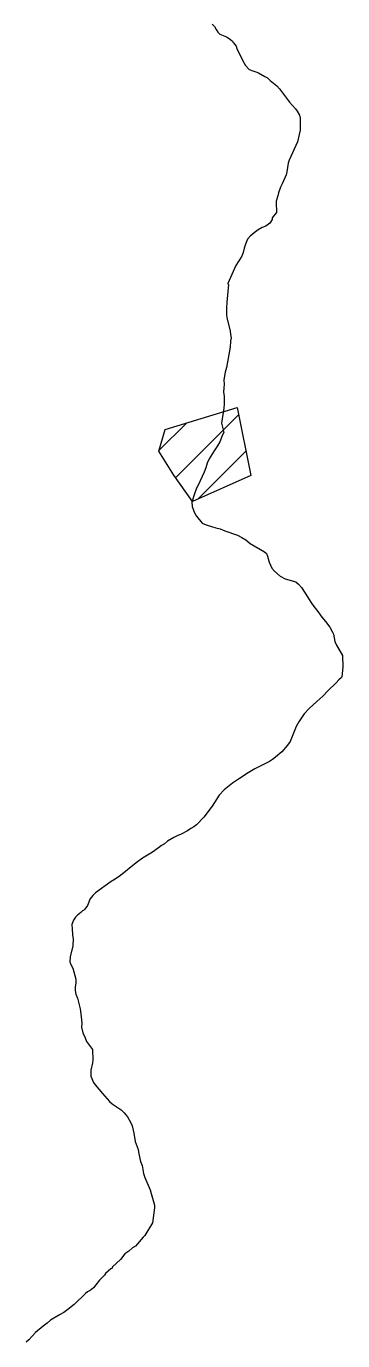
# Model space of a CAD drawing. Extents: x 553962 to 842807, y 8883888 to 9032388.
# Drawn here: x 593971 to 594379, y 8917295 to 8918990 of the extents above; entities that cross this region are included whole.
import ezdxf

# ---------------------------------------------------------------- set-up
doc = ezdxf.new("R2010")
doc.units = 0
doc.header["$LTSCALE"] = 200
doc.layers.add('6', color=7, linetype='Continuous', lineweight=13)

msp = doc.modelspace()

# ---------------------------------------------------------------- linework, layer by layer
at = {"layer": '6'}
for p, q in [((594163.5, 8918408.1), (594244.8, 8918489.3)), ((594142, 8918443.1), (594177.6, 8918478.7)), ((594192.4, 8918380.4), (594254.3, 8918442.2))]:
    msp.add_line(p, q, dxfattribs=at)
for points in [[(594211, 8918993.2), (594213.8, 8918990.1), (594215.9, 8918986), (594218.1, 8918982.6), (594220.8, 8918980), (594229.2, 8918976.9), (594232.7, 8918974.8), (594237.1, 8918971.2), (594237.6, 8918969.7), (594238.5, 8918969.2), (594241.7, 8918964.5), (594242.7, 8918961.5), (594245.7, 8918955.2), (594252.2, 8918942.7), (594253.9, 8918939.9), (594258.7, 8918934.5), (594263.2, 8918932.8), (594267.2, 8918931.8), (594270.4, 8918930.5), (594278.7, 8918925.5), (594282.4, 8918923.7), (594285.8, 8918920.4), (594294.4, 8918913.4), (594297.9, 8918909.5), (594310.8, 8918892.4), (594318.5, 8918884.1)], [(594318.5, 8918884.1), (594320.6, 8918880.8), (594323.3, 8918875.6), (594324.2, 8918871.7), (594324.4, 8918867.9), (594324.2, 8918856.3), (594321.1, 8918841.2), (594318.7, 8918836.7), (594310.1, 8918817.8), (594309, 8918813.9), (594307.1, 8918802.5), (594306.1, 8918798.8), (594301.1, 8918787), (594299.1, 8918782.9), (594296.6, 8918775.6), (594295.7, 8918771.5), (594293.6, 8918764.6), (594293.4, 8918763.3), (594293.7, 8918750.3), (594288.3, 8918743.2), (594288.3, 8918741), (594285.3, 8918736.3), (594280.2, 8918732.5), (594275.5, 8918730.9), (594270.3, 8918727.7), (594265, 8918724), (594260, 8918719.7), (594256.3, 8918715.8), (594253.8, 8918709.3), (594252.3, 8918704.3), (594251, 8918698.8), (594248.9, 8918693.8), (594241.2, 8918682), (594231.1, 8918658.5), (594231.2, 8918658.1), (594232, 8918657.3), (594229.8, 8918634.4)], [(594229.8, 8918634.4), (594229.4, 8918626.8), (594229.4, 8918618.7), (594229.9, 8918614.3), (594234.2, 8918597.5), (594234.5, 8918593), (594235.3, 8918588.7), (594234.5, 8918584.1), (594234.2, 8918576.6), (594229.4, 8918550.1), (594227.7, 8918544.2), (594226.7, 8918539.7), (594226, 8918534.1), (594226, 8918534.1), (594226.3, 8918528.8), (594225.8, 8918523.7), (594225.5, 8918518.7), (594226.2, 8918513), (594226.4, 8918503.1), (594225.9, 8918497.8), (594222.9, 8918478.5), (594225.7, 8918466.4), (594224.2, 8918463.6), (594220.6, 8918454.3), (594217.9, 8918449.3), (594213.5, 8918443), (594207, 8918432.6), (594204.3, 8918426.8), (594202.6, 8918420.8), (594200.6, 8918415.2), (594195.5, 8918404.1), (594190.1, 8918393.3), (594187.9, 8918387.5), (594184.7, 8918376.6), (594184.9, 8918370.8), (594187, 8918364.9), (594189.1, 8918360.3), (594190.8, 8918358.7), (594197.9, 8918349.7), (594203, 8918347.3), (594209.9, 8918345.4), (594215.5, 8918343.5), (594221, 8918342.3), (594227, 8918339.7), (594243.4, 8918334.2), (594249, 8918331.2), (594254.3, 8918327.9), (594259.7, 8918323.2), (594278.4, 8918312.6), (594280.9, 8918310.6), (594282.4, 8918307), (594284.2, 8918299.2), (594288, 8918291.6), (594291.1, 8918287.7), (594298.5, 8918281.2), (594305.1, 8918277.9), (594318.7, 8918273.9), (594322.3, 8918270.7), (594326, 8918266.5), (594330.9, 8918259.4), (594338.1, 8918247.6), (594342.2, 8918241.9), (594347, 8918235.8), (594352.2, 8918228.3), (594356.9, 8918222.7)], [(594356.9, 8918222.7), (594362.6, 8918215.2), (594366.3, 8918208.8), (594367.2, 8918206.5), (594369.2, 8918197.1), (594371.3, 8918192), (594379.1, 8918179), (594379.3, 8918164), (594378.1, 8918151.2), (594377.6, 8918150.3), (594374.2, 8918147.3), (594370.9, 8918143.8), (594360.6, 8918133.9), (594353.5, 8918126.4), (594345.8, 8918119.7), (594335.9, 8918110.5), (594329.6, 8918103.7), (594322.5, 8918093.3), (594319.2, 8918087.2), (594311.5, 8918068), (594308.1, 8918063.2), (594300.7, 8918054.8), (594292.7, 8918047.9), (594288.6, 8918044.7), (594284.7, 8918042.2), (594275.5, 8918037.2), (594265.8, 8918032.8), (594257.1, 8918027.6), (594244.9, 8918019.5), (594236.9, 8918014.4), (594226.2, 8918005.8), (594220, 8917998.6), (594210.8, 8917984.6), (594199.9, 8917970.5), (594190.8, 8917960.6), (594187.2, 8917958), (594183.4, 8917955.8)], [(594183.4, 8917955.8), (594179, 8917952.7), (594170.7, 8917948.4), (594165.8, 8917946.4), (594161.4, 8917944.2), (594153.3, 8917939.3), (594149.1, 8917936.1), (594145.3, 8917933.7), (594141.4, 8917930.6), (594133.6, 8917925.1), (594129.4, 8917922.8), (594120.9, 8917917.5), (594112.6, 8917911.6), (594092.7, 8917895.3), (594092.7, 8917895.3), (594085.5, 8917890.2), (594080.6, 8917887.2), (594060.4, 8917872.8), (594056.9, 8917869.3), (594053.1, 8917864.7), (594051.8, 8917860.8), (594049.8, 8917856.4), (594046.6, 8917851.8), (594044.8, 8917849.8), (594043.5, 8917849.5), (594041.5, 8917847.4), (594037.2, 8917844.1), (594034.4, 8917841.3), (594032, 8917837.6), (594029.7, 8917831.9), (594029.7, 8917830.6), (594030.3, 8917827.2), (594030.6, 8917818.2), (594031.4, 8917813.3), (594031.2, 8917804.4), (594027.6, 8917790.3), (594027.1, 8917783.8), (594028.2, 8917780.5), (594030.8, 8917775.8), (594034.7, 8917761.2), (594034.8, 8917756.1), (594033.8, 8917751.4), (594034.2, 8917746.7), (594035, 8917742), (594036.9, 8917736.7), (594040.4, 8917723), (594041.9, 8917713.4), (594042.5, 8917704.3), (594042.1, 8917699.4), (594043.7, 8917692.4), (594046.8, 8917685.8), (594048.8, 8917680.8), (594056.4, 8917670.7), (594056.8, 8917657.1), (594056.3, 8917653.6), (594054.1, 8917643.9), (594054.4, 8917636.5), (594057.6, 8917628.1), (594059.6, 8917625.2), (594069.2, 8917613.9), (594078.3, 8917603.7), (594081.6, 8917600.5), (594093.3, 8917592.7), (594097.4, 8917588.8), (594101.6, 8917584)], [(594101.6, 8917584), (594105.5, 8917577), (594107.4, 8917572.3), (594109.8, 8917562.8), (594111.5, 8917551.9), (594115.2, 8917541.6), (594116, 8917536.1), (594118.5, 8917526.4), (594120.4, 8917521.1), (594122.4, 8917510.8), (594124.1, 8917505.5), (594130.7, 8917489.7), (594132.2, 8917485.1), (594136.2, 8917470.1), (594136.4, 8917466.5), (594133.8, 8917447.3), (594123.8, 8917430.6), (594121.9, 8917428.8), (594111.8, 8917416.9), (594108, 8917414.7), (594103.1, 8917410.6), (594098.2, 8917407.2), (594092.5, 8917400), (594082.3, 8917390.2), (594081.2, 8917388.3), (594080.2, 8917387.9), (594073.3, 8917381.9), (594071.7, 8917379.7), (594065.5, 8917373), (594057.6, 8917363.5), (594053.4, 8917359.7), (594050.1, 8917358.1), (594047.2, 8917356.1), (594032.8, 8917341.7), (594024.6, 8917335.2), (594019.5, 8917331.6), (594013.8, 8917328.6)], [(594013.8, 8917328.6), (594002.2, 8917321.7), (593997.8, 8917317.7), (593992.7, 8917313.9), (593983, 8917305.5), (593978.9, 8917301.4), (593974.3, 8917296.2), (593970.9, 8917293.4)]]:
    msp.add_lwpolyline(points, dxfattribs=at)
msp.add_lwpolyline([(594150.3, 8918470.4), (594242.9, 8918498.5), (594260.6, 8918411), (594185.6, 8918377.3), (594161.2, 8918411.3), (594141.8, 8918442.5)], close=True, dxfattribs=at)

doc.saveas('drawing.dxf')
